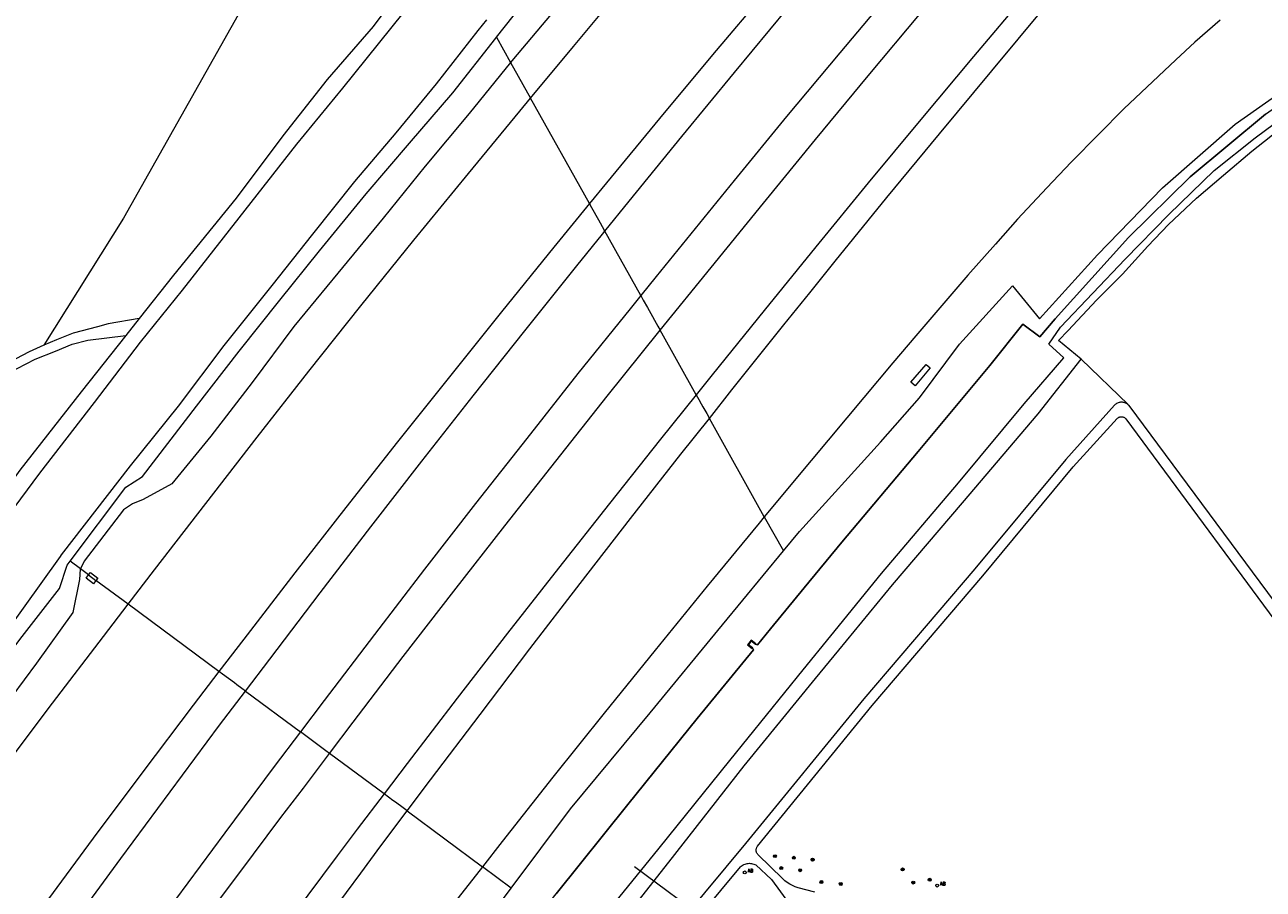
# Model space of a CAD drawing. Header units: metres. Extents: x 138165 to 154469, y 480134 to 494189.
# Tile 887 of 1056: x 148447 to 148656, y 487630 to 487776. Entities that reach past the tile are written whole.
import ezdxf

# ---------------------------------------------------------------- set-up
doc = ezdxf.new("R2010")
doc.units = ezdxf.units.M
doc.header["$LTSCALE"] = 0.001
doc.header["$MEASUREMENT"] = 0
for name, color, linetype, lineweight in [('TOP-L-duiker', 7, 'Continuous', 0), ('TOP-L-topo objecten punt', 7, 'Continuous', 0), ('TOP-L-topo objecten vlak', 7, 'Continuous', 0)]:
    doc.layers.add(name, color=color, linetype=linetype, lineweight=lineweight)
doc.styles.add('Style-STANDARD', font='STANDARD.shx')

# ---------------------------------------------------------------- blocks, each defined once
blk = doc.blocks.new('24')
at = {"layer": 'TOP-L-topo objecten punt', "color": 7, "linetype": 'Continuous', "lineweight": 0}
for radius in [0.025, 0.0182, 0.0115, 0.005]:
    blk.add_circle((0, 0), radius, dxfattribs=at)
blk = doc.blocks.new('11')
at = {"layer": 'TOP-L-topo objecten punt', "color": 7, "linetype": 'Continuous', "lineweight": 0}
blk.add_circle((0, 0), 0.025, dxfattribs=at)
at = {"layer": 'TOP-L-topo objecten punt', "color": 7, "linetype": 'Continuous', "lineweight": 0, "style": 'Style-STANDARD'}
blk.add_text('AB', height=0.06, dxfattribs=at).set_placement((0.0483, 0))

msp = doc.modelspace()

# ---------------------------------------------------------------- linework, layer by layer
at = {"layer": 'TOP-L-duiker', "flags": 128}
msp.add_lwpolyline([(148562.59, 487623.97), (148549.7, 487633.49)], dxfattribs=at)
at = {"layer": 'TOP-L-topo objecten vlak', "flags": 128}
for points in [[(148668.86, 487841.96), (148661.45, 487833.58), (148652.21, 487823.11), (148643.05, 487812.64), (148638.86, 487807.79), (148634, 487802.14), (148624.95, 487791.59), (148615.88, 487780.96), (148606.94, 487770.34), (148598.04, 487759.68), (148589.16, 487748.98), (148580.36, 487738.21), (148571.59, 487727.43), (148562.85, 487716.61), (148560.14, 487713.22)], [(148562.36, 487709.24), (148566.18, 487714.05), (148574.94, 487725.01), (148579.3, 487730.43), (148583.59, 487735.78), (148592.3, 487746.51), (148601.2, 487757.28), (148610.02, 487767.93), (148618.92, 487778.6), (148627.87, 487789.18), (148636.89, 487799.74), (148645.95, 487810.28), (148654.99, 487820.71), (148664.2, 487831.2), (148671.42, 487839.36)], [(148526.43, 487773.6), (148533.36, 487782.39), (148540.35, 487790.54), (148547.81, 487799.46), (148554.86, 487807.67), (148561.73, 487816.21), (148562.14, 487819.22)], [(148562.14, 487819.22), (148567.1, 487814.96), (148552.5, 487797.02), (148543.41, 487786.37), (148536.58, 487778.56), (148529.01, 487769.58), (148528.81, 487769.33)], [(148522.42, 487796.14), (148517.21, 487790.11), (148512.45, 487784.6), (148505.63, 487775.41), (148497.85, 487766.43), (148490.36, 487756.97), (148482.48, 487746.4), (148471.92, 487733.43), (148466.11, 487726.09)], [(148532.18, 487763.3), (148539.42, 487772.05), (148548.41, 487782.91)], [(148574.86, 487686.87), (148577.56, 487690.16), (148591.25, 487705.23), (148597.84, 487712.7), (148604.58, 487721.75), (148613.53, 487731.63), (148618.1, 487726.07), (148627.89, 487736.86), (148638.86, 487748.16), (148651.09, 487758.92), (148663.98, 487767.99), (148676.16, 487775.45), (148691.72, 487782.96)], [(148571.97, 487781.38), (148562.92, 487770.64), (148553.93, 487759.86), (148545, 487749.02), (148542.12, 487745.5)], [(148593.33, 487781.67), (148584.37, 487770.97), (148575.4, 487760.2), (148566.57, 487749.43), (148557.76, 487738.59), (148553.37, 487733.17), (148550.79, 487729.97)], [(148510.63, 487777.64), (148500.43, 487764.98), (148492.7, 487755.55), (148482.96, 487743.11), (148473.36, 487730.87), (148466.27, 487722.11), (148458.53, 487711.92), (148449.3, 487700.01), (148444.04, 487692.85), (148440.43, 487687.94), (148431.3, 487675.81), (148423.8, 487665.66), (148415.2, 487654.17), (148406.68, 487642.92), (148396.36, 487628.82), (148389.27, 487618.98), (148381.76, 487608.26), (148374.54, 487598.35), (148367.58, 487587.94), (148359.52, 487576.02), (148352.32, 487565.48), (148344.59, 487554.17), (148337.44, 487543.05), (148329.89, 487531.8)], [(148443.62, 487673.04), (148452.83, 487685.94), (148453.03, 487686.19), (148464.67, 487701.21), (148472.79, 487711.3), (148480.49, 487721.56), (148488.58, 487731.66), (148495.45, 487740.33), (148502.52, 487749.23), (148509.52, 487757.47), (148516.3, 487765.75), (148523.33, 487774.73), (148524.8, 487776.51)], [(148482.85, 487777.39), (148463.47, 487743.03), (148450.06, 487721.62)], [(148544.72, 487740.84), (148548.82, 487745.93), (148557.69, 487756.81), (148566.6, 487767.66), (148575.55, 487778.45)], [(148554.06, 487724.12), (148562.66, 487734.74), (148571.48, 487745.56), (148580.3, 487756.34), (148589.18, 487767.08), (148598.1, 487777.79)], [(148625.11, 487719.25), (148621.31, 487722.38), (148622.91, 487724.09), (148627.69, 487729.18), (148632.11, 487733.6), (148636.35, 487738.3), (148639.84, 487741.98), (148644.57, 487746.42), (148649.16, 487750.33), (148653.93, 487754.38), (148659.55, 487758.82), (148665.77, 487763.15), (148671.17, 487766.7), (148675.61, 487769.28), (148680.05, 487771.85), (148684.54, 487774.3), (148689.43, 487776.74)], [(148570.14, 487671.1), (148570.48, 487671.02), (148572.66, 487673.69), (148578.35, 487680.61), (148584.73, 487688.36), (148597.62, 487703.66), (148609.72, 487718.16), (148615.25, 487725.17), (148618.15, 487722.99), (148620.72, 487726.06), (148633.13, 487739.76), (148643.49, 487750.02), (148656.24, 487760.6), (148668.39, 487769.11), (148679.86, 487775.72)], [(148648.59, 487776.5), (148644.3, 487772.75), (148641.09, 487769.79), (148632.32, 487761.48), (148628.08, 487757.21), (148623.42, 487752.48), (148619.31, 487748.17), (148614.38, 487742.88), (148610.65, 487738.66), (148606.01, 487733.4), (148597.23, 487723.17), (148593.33, 487718.62), (148588.43, 487712.78), (148579.55, 487702.15), (148571.64, 487692.63)], [(148454.47, 487685.12), (148463.86, 487697.64), (148466.7, 487699.45), (148475.83, 487711.29), (148483.03, 487720.6), (148489.86, 487729.19), (148496.58, 487737.52), (148504.45, 487747.13), (148511.74, 487755.69), (148519.04, 487764.21), (148526.31, 487773.45), (148526.43, 487773.6)], [(148526.43, 487773.6), (148528.81, 487769.33)], [(148528.81, 487769.33), (148521.82, 487760.73), (148514.42, 487751.8), (148507.3, 487743.02), (148499.68, 487733.76), (148492.25, 487724.73), (148485.22, 487715.27), (148478.25, 487706.23), (148471.64, 487698.17), (148466.8, 487695.53), (148464.99, 487694.8), (148463.46, 487693.77), (148456.87, 487685.11), (148456.22, 487683.83)], [(148528.81, 487769.33), (148532.18, 487763.3)], [(148464.28, 487677.85), (148468.74, 487683.69), (148477.39, 487694.88), (148486.07, 487706.07), (148494.77, 487717.19), (148503.56, 487728.26), (148512.46, 487739.3), (148521.72, 487750.59), (148530.38, 487761.11), (148532.18, 487763.3)], [(148542.12, 487745.5), (148532.18, 487763.3)], [(148543.43, 487623.77), (148553.89, 487636.68), (148565.8, 487651.48), (148578.22, 487666.79), (148582.88, 487672.51), (148591.42, 487683.03), (148604.42, 487698.38), (148615.48, 487711.68), (148622.17, 487719.45), (148619.66, 487721.78), (148621.61, 487724.65), (148632.52, 487736.13), (148639.89, 487743.68), (148647.57, 487751.09), (148654.46, 487756.62), (148662.74, 487762.75)], [(148656.24, 487760.6), (148643.49, 487750.02), (148633.13, 487739.76), (148620.72, 487726.06), (148618.15, 487722.99), (148615.25, 487725.17), (148609.72, 487718.16), (148597.62, 487703.66), (148584.73, 487688.36), (148578.35, 487680.61), (148572.66, 487673.69), (148570.48, 487671.02), (148570.14, 487671.1), (148569.43, 487671.65), (148568.94, 487671.01), (148569.66, 487670.47), (148569.79, 487670.17), (148560.33, 487658.56), (148548.62, 487644.02), (148536.51, 487628.95)], [(148542.12, 487745.5), (148536.1, 487738.13), (148527.29, 487727.22), (148518.49, 487716.27), (148509.75, 487705.28), (148500.99, 487694.18), (148492.41, 487683.14), (148483.8, 487671.98), (148479.59, 487666.5)], [(148544.72, 487740.84), (148544.3, 487741.6), (148543.97, 487742.19), (148543.69, 487742.68), (148542.53, 487744.76), (148542.12, 487745.5)], [(148484.06, 487663.19), (148488.16, 487668.6), (148496.67, 487679.79), (148505.2, 487690.91), (148513.84, 487702), (148522.51, 487713.04), (148531.21, 487724.04), (148540.01, 487735), (148544.31, 487740.34), (148544.72, 487740.84)], [(148550.79, 487729.97), (148544.72, 487740.84)], [(148550.79, 487729.97), (148548.97, 487727.71), (148540.19, 487716.79), (148531.54, 487705.83), (148522.92, 487694.85), (148514.3, 487683.79), (148505.82, 487672.72), (148497.33, 487661.6), (148493.34, 487656.31)], [(148550.79, 487729.97), (148551.21, 487729.22), (148551.92, 487727.94), (148552.19, 487727.46), (148553.67, 487724.82), (148554.06, 487724.12)], [(148466.11, 487726.09), (148460.91, 487725.21), (148459.12, 487724.71), (148455.01, 487723.63), (148452.19, 487722.49), (148450.06, 487721.62)], [(148466.11, 487726.09), (148463.86, 487723.25)], [(148402.68, 487710.32), (148406.13, 487709.94), (148408.94, 487709.73), (148413.49, 487709.51), (148419.23, 487709.56), (148425.83, 487710.81), (148431.03, 487711.57), (148434.61, 487712.46), (148437.96, 487713.84), (148444.03, 487716.87), (148448.58, 487719.26), (148451.99, 487720.61), (148454.8, 487721.75), (148457.49, 487722.45), (148463.86, 487723.25)], [(148463.86, 487723.25), (148456.34, 487713.7), (148446, 487700.5), (148441.69, 487694.6), (148438.5, 487690.23), (148428.4, 487676.7), (148420.81, 487666.38), (148415.84, 487659.64)], [(148498.26, 487652.66), (148502.26, 487657.95), (148510.71, 487669.02), (148519.25, 487680.06), (148527.82, 487691.08), (148536.43, 487702.04), (148545.11, 487712.98), (148553.85, 487723.86), (148554.06, 487724.12)], [(148560.14, 487713.22), (148554.06, 487724.12)], [(148450.06, 487721.62), (148447.54, 487720.49), (148444.23, 487718.75), (148438.17, 487715.72), (148434.81, 487714.34), (148431.24, 487713.45), (148426.04, 487712.69), (148419.43, 487711.45), (148413.7, 487711.39), (148409.15, 487711.61), (148406.33, 487711.82), (148403.88, 487712.09)], [(148424.21, 487440.92), (148426.22, 487444), (148417.89, 487441.64), (148429.04, 487458.59), (148440.29, 487476.07), (148451.08, 487492.41), (148462.04, 487508.82), (148472.8, 487524.7), (148484.94, 487541.9), (148496.4, 487558.56), (148508.14, 487574.66), (148519.92, 487589.61), (148531.55, 487604.3), (148543.52, 487619.05), (148555.51, 487634.28), (148568.26, 487650.59), (148580.28, 487665.33), (148584.21, 487670.12), (148593.25, 487681.13), (148605.06, 487694.99), (148617.83, 487710.01), (148625.11, 487719.25)], [(148596.38, 487715.33), (148598.93, 487718.33), (148599.63, 487717.75), (148597.11, 487714.74), (148596.38, 487715.33)], [(148625.11, 487719.25), (148633.02, 487711.56)], [(148560.14, 487713.22), (148554.14, 487705.74), (148545.51, 487694.85), (148536.92, 487683.93), (148528.32, 487672.97), (148519.81, 487661.98), (148511.34, 487650.95), (148507.47, 487645.84)], [(148633.02, 487711.56), (148632.99, 487711.59), (148632.87, 487711.67), (148632.75, 487711.75), (148632.62, 487711.81), (148632.49, 487711.86), (148632.35, 487711.91), (148632.21, 487711.93), (148632.07, 487711.95), (148631.92, 487711.96), (148631.78, 487711.95), (148631.64, 487711.93), (148631.5, 487711.9), (148631.36, 487711.85), (148631.23, 487711.8), (148631.1, 487711.73), (148630.98, 487711.66), (148630.87, 487711.57), (148630.76, 487711.47), (148622.5, 487702.27), (148607.16, 487683.82), (148588.42, 487661.91), (148568.46, 487637.46), (148558.25, 487625.11)], [(148560.14, 487713.22), (148560.59, 487712.42), (148561, 487711.69), (148561.28, 487711.19), (148561.91, 487710.06), (148562.36, 487709.24)], [(148693.39, 487630.21), (148633.19, 487711.39), (148633.09, 487711.49), (148633.02, 487711.56)], [(148511.36, 487642.95), (148515.29, 487648.2), (148523.66, 487659.24), (148532.08, 487670.31), (148540.54, 487681.34), (148549.05, 487692.33), (148557.57, 487703.2), (148562.36, 487709.24)], [(148571.64, 487692.63), (148562.36, 487709.24)], [(148580.18, 487629.22), (148577.34, 487629.99), (148576.86, 487630.15), (148576.39, 487630.34), (148575.94, 487630.58), (148575.51, 487630.85), (148575.11, 487631.16), (148574.74, 487631.5), (148570.52, 487635.61), (148570.46, 487635.69), (148570.41, 487635.77), (148570.36, 487635.85), (148570.33, 487635.94), (148570.3, 487636.03), (148570.27, 487636.12), (148570.26, 487636.21), (148570.26, 487636.31), (148570.26, 487636.4), (148570.27, 487636.5), (148570.29, 487636.59), (148570.32, 487636.68), (148570.36, 487636.77), (148570.4, 487636.85), (148570.45, 487636.93), (148570.51, 487637.01), (148589.85, 487660.73), (148608.54, 487682.66), (148623.76, 487701.05), (148631.21, 487709.23), (148631.27, 487709.29), (148631.34, 487709.34), (148631.42, 487709.39), (148631.49, 487709.42), (148631.57, 487709.46), (148631.65, 487709.48), (148631.74, 487709.5), (148631.82, 487709.51), (148631.91, 487709.51), (148631.99, 487709.51), (148632.08, 487709.5), (148632.16, 487709.48), (148632.24, 487709.45), (148632.32, 487709.42), (148632.4, 487709.38), (148632.47, 487709.33), (148632.54, 487709.28), (148632.6, 487709.22), (148632.66, 487709.16), (148692.2, 487628.58)], [(148571.64, 487692.63), (148570.76, 487691.57), (148562.01, 487680.92), (148553.19, 487670.09), (148544.59, 487659.44), (148535.97, 487648.65), (148527.39, 487637.79), (148524.06, 487633.54)], [(148571.64, 487692.63), (148574.86, 487686.87)], [(148528.91, 487629.94), (148538.9, 487643.29), (148552.39, 487659.53), (148564.59, 487674.35), (148574.86, 487686.87)], [(148345.8, 487522.1), (148344.89, 487529.3), (148349.06, 487535.72), (148355.2, 487544.87), (148362.79, 487555.71), (148369.55, 487565.97), (148376.45, 487576.09), (148383.77, 487586.61), (148390.52, 487596.33), (148397.11, 487605.81), (148404.13, 487615.31), (148410.95, 487625), (148417.62, 487634.07), (148425.03, 487644.26), (148432.08, 487653.43), (148438.84, 487662.35), (148445.97, 487671.89), (148452.68, 487680.51), (148453.98, 487684.46), (148454.47, 487685.12)], [(148456.22, 487683.83), (148454.47, 487685.12)], [(148456.22, 487683.83), (148456.18, 487683.77), (148456.03, 487682.02), (148454.95, 487676.45), (148448.82, 487667.88), (148442.52, 487659.45), (148435.86, 487650.51), (148429.51, 487641.83), (148422.83, 487632.6), (148416.47, 487623.79), (148410.53, 487615.52), (148404.33, 487606.69), (148398.04, 487598.01), (148391.89, 487589.57), (148385.31, 487580.38), (148379.14, 487571.65), (148372.96, 487562.65), (148366.68, 487553.33), (148360.16, 487543.47), (148353.59, 487533.68), (148349.89, 487528.36), (148345.8, 487522.1)], [(148457.59, 487682.81), (148456.22, 487683.83)], [(148458.84, 487681.88), (148458.41, 487681.31), (148457.17, 487682.26), (148457.59, 487682.81)], [(148457.59, 487682.81), (148457.9, 487683.22), (148459.14, 487682.27), (148458.84, 487681.88)], [(148457.59, 487682.81), (148458.84, 487681.88)], [(148464.28, 487677.85), (148458.84, 487681.88)], [(148314.81, 487463.48), (148318.38, 487469.07), (148322.33, 487475.25), (148325.91, 487480.82), (148330.02, 487487.15), (148337.76, 487499.02), (148345.53, 487510.85), (148353.37, 487522.64), (148361.23, 487534.4), (148369.12, 487546.05), (148377.17, 487557.8), (148385.13, 487569.32), (148393.28, 487580.99), (148401.39, 487592.5), (148409.59, 487604.04), (148417.85, 487615.54), (148426.17, 487627), (148434.58, 487638.43), (148443.03, 487649.81), (148451.5, 487661.15), (148460.13, 487672.43), (148464.28, 487677.85)], [(148479.59, 487666.5), (148464.28, 487677.85)], [(148401.56, 487437.66), (148402, 487437.61), (148402.41, 487438.41), (148403.04, 487440.93), (148413.67, 487457.66), (148425.27, 487474.59), (148435.58, 487490.51), (148448.36, 487509.36), (148461.38, 487528.28), (148474.46, 487547.27), (148486.28, 487564.11), (148498.12, 487580.68), (148510.95, 487596.72), (148523.7, 487612.86), (148534.18, 487626.03), (148536.51, 487628.95), (148548.62, 487644.02), (148560.33, 487658.56), (148569.79, 487670.17), (148569.66, 487670.47)], [(148570.14, 487671.1), (148570.2, 487671.18), (148569.41, 487671.79), (148568.8, 487670.99), (148569.6, 487670.39), (148569.66, 487670.47)], [(148569.66, 487670.47), (148568.94, 487671.01), (148569.43, 487671.65), (148570.14, 487671.1)], [(148479.59, 487666.5), (148475.22, 487660.8), (148466.77, 487649.57), (148458.36, 487638.34), (148450.01, 487627.05), (148441.68, 487615.71), (148433.46, 487604.32), (148425.26, 487592.9), (148417.08, 487581.44), (148412.92, 487575.56), (148409, 487569.94), (148400.85, 487558.26), (148392.95, 487546.82), (148384.31, 487534.25), (148377.14, 487523.58), (148369.32, 487511.88), (148361.56, 487500.16), (148353.81, 487488.44), (148346.12, 487476.65), (148338.45, 487464.81)], [(148484.06, 487663.19), (148483.43, 487663.65), (148482.62, 487664.26), (148482.2, 487664.57), (148480.21, 487666.04), (148479.59, 487666.5)], [(148343.92, 487461.36), (148351.52, 487473.19), (148359.13, 487484.99), (148366.79, 487496.73), (148374.52, 487508.44), (148382.3, 487520.11), (148390.11, 487531.74), (148398.03, 487543.31), (148405.98, 487554.89), (148413.97, 487566.43), (148422.03, 487577.92), (148430.11, 487589.37), (148438.25, 487600.82), (148446.44, 487612.22), (148454.71, 487623.58), (148463.02, 487634.9), (148471.34, 487646.17), (148479.67, 487657.41), (148484.06, 487663.19)], [(148484.06, 487663.19), (148493.34, 487656.31)], [(148493.34, 487656.31), (148488.91, 487650.44), (148480.57, 487639.23), (148472.27, 487628), (148464, 487616.73), (148455.77, 487605.43), (148447.64, 487594.09), (148439.55, 487582.7), (148431.51, 487571.27), (148423.48, 487559.81), (148415.53, 487548.32), (148407.62, 487536.78), (148399.72, 487525.22), (148391.95, 487513.62), (148384.21, 487501.98), (148376.52, 487490.32), (148368.87, 487478.62), (148361.3, 487466.88), (148353.76, 487455.11), (148348.22, 487446.43), (148346.23, 487443.31), (148345.08, 487441.49), (148341.79, 487436.27), (148336.1, 487427.23)], [(148498.26, 487652.66), (148497.65, 487653.12), (148495.36, 487654.81), (148494.95, 487655.11), (148494.01, 487655.81), (148493.34, 487656.31)], [(148365.4, 487464.18), (148373.02, 487475.86), (148380.7, 487487.5), (148388.43, 487499.09), (148396.25, 487510.67), (148404.08, 487522.22), (148411.99, 487533.71), (148419.95, 487545.17), (148428.01, 487556.6), (148436.06, 487567.99), (148444.17, 487579.35), (148448.52, 487585.4), (148452.32, 487590.68), (148460.54, 487601.98), (148468.76, 487613.23), (148477.06, 487624.45), (148485.41, 487635.63), (148490.06, 487641.83), (148493.84, 487646.82), (148498.26, 487652.66)], [(148507.47, 487645.84), (148498.26, 487652.66)], [(148507.47, 487645.84), (148502.93, 487639.85), (148499.57, 487635.37), (148494.6, 487628.73), (148486.3, 487617.56), (148478.04, 487606.39), (148469.82, 487595.18), (148461.68, 487583.93), (148458.06, 487578.89), (148453.58, 487572.61), (148445.51, 487561.3), (148437.43, 487549.95), (148429.42, 487538.54), (148421.52, 487527.18), (148413.59, 487515.68), (148405.75, 487504.17), (148398, 487492.68), (148390.28, 487481.13), (148382.55, 487469.49), (148374.97, 487457.86), (148367.44, 487446.23), (148362.83, 487438.97), (148355.63, 487427.54), (148349.06, 487417.03)], [(148511.36, 487642.95), (148510.67, 487643.46), (148509.39, 487644.41), (148508.96, 487644.73), (148508.2, 487645.29), (148507.47, 487645.84)], [(148388.56, 487465.97), (148396.08, 487477.62), (148403.69, 487489.3), (148411.26, 487500.82), (148418.96, 487512.42), (148426.71, 487523.92), (148434.51, 487535.4), (148442.38, 487546.89), (148450.31, 487558.34), (148458.19, 487569.62), (148462.49, 487575.75), (148466.2, 487580.99), (148474.27, 487592.28), (148482.27, 487603.46), (148490.46, 487614.73), (148498.69, 487625.91), (148503.52, 487632.44), (148506.94, 487637.06), (148511.36, 487642.95)], [(148511.36, 487642.95), (148524.06, 487633.54)], [(148524.06, 487633.54), (148519.36, 487627.51), (148516.02, 487623.11), (148511.16, 487616.56), (148503.21, 487605.66), (148495.02, 487594.35), (148486.86, 487583.12), (148478.82, 487571.87), (148471.01, 487560.74), (148462.85, 487549.04), (148455.24, 487538.05), (148447.41, 487526.68), (148439.61, 487515.17), (148431.9, 487503.71), (148424.27, 487492.24), (148416.69, 487480.72), (148409.12, 487469.11), (148401.64, 487457.52), (148394.23, 487445.91), (148386.86, 487434.25), (148383.28, 487428.49), (148379.19, 487421.91), (148375.24, 487415.49), (148374.18, 487413.74)], [(148528.91, 487629.94), (148524.06, 487633.54)], [(148561, 487625.5), (148567.59, 487633.5), (148567.73, 487633.62), (148567.88, 487633.73), (148568.04, 487633.83), (148568.2, 487633.92), (148568.38, 487633.99), (148568.56, 487634.04), (148568.74, 487634.08), (148568.93, 487634.1), (148569.11, 487634.11), (148569.3, 487634.1), (148569.49, 487634.08), (148569.67, 487634.04), (148569.85, 487633.98), (148570.02, 487633.91), (148570.19, 487633.83), (148572.83, 487631.36), (148578.45, 487623.64)], [(148409.65, 487418.58), (148402.72, 487421.85), (148394.36, 487426.24), (148388.02, 487429.71), (148396.23, 487442.75), (148407.84, 487459.99), (148416.5, 487473.51), (148421.06, 487477.19), (148425.92, 487483.75), (148431.23, 487491.6), (148434.24, 487499.81), (148444.56, 487515.58), (148455.61, 487531.7), (148466.67, 487547.88), (148479.43, 487565.75), (148491.75, 487583.39), (148503.03, 487597.89), (148516.09, 487613.3), (148526.59, 487626.84), (148528.91, 487629.94)]]:
    msp.add_lwpolyline(points, dxfattribs=at)

# ---------------------------------------------------------------- block references
at = {"layer": 'TOP-L-topo objecten punt', "xscale": 10, "yscale": 10, "zscale": 10}
for name, p in [('24', (148573.42, 487635.32)), ('24', (148576.62, 487635.04)), ('24', (148579.79, 487634.73)), ('11', (148568.34, 487632.57)), ('24', (148574.49, 487633.3)), ('24', (148577.69, 487632.94)), ('24', (148594.98, 487633.07)), ('24', (148581.28, 487630.95)), ('24', (148584.54, 487630.62)), ('24', (148596.77, 487630.86)), ('24', (148599.55, 487631.34)), ('11', (148600.81, 487630.36))]:
    msp.add_blockref(name, p, dxfattribs=at)

doc.saveas('drawing.dxf')
